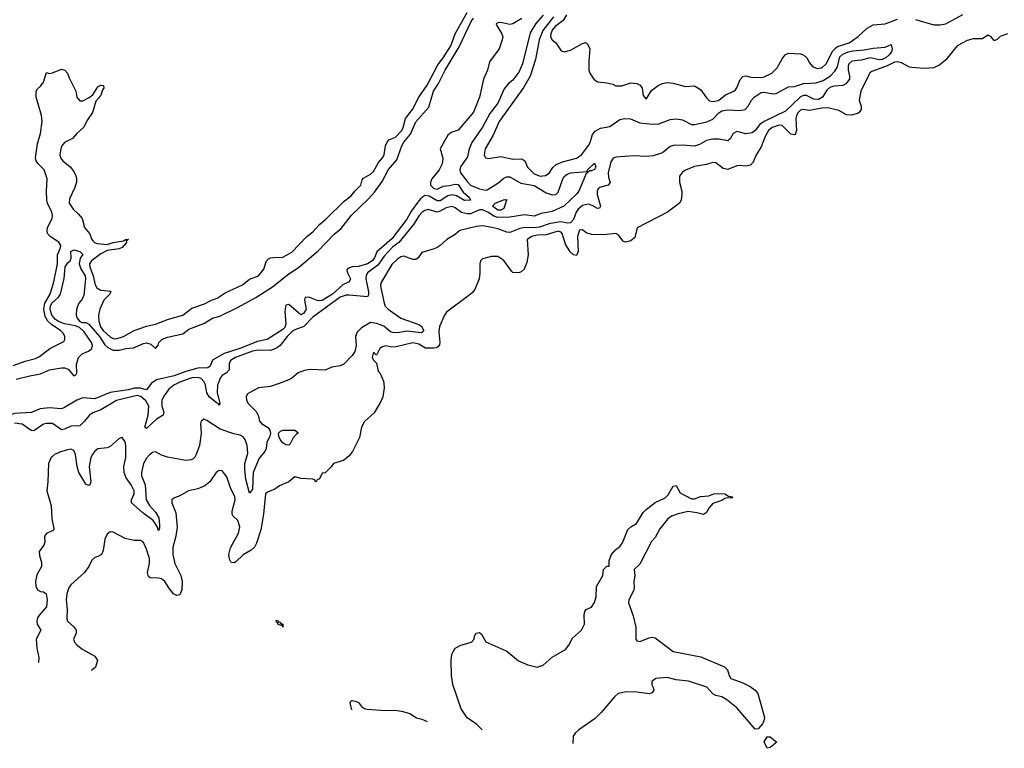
# Model space of a CAD drawing. Header units: inches. Extents: x 1934316 to 2140091, y 524953 to 667329.
# Tile 317 of 384: x 2090693 to 2097196, y 547589 to 552402. Entities that reach past the tile are written whole.
import ezdxf

# ---------------------------------------------------------------- set-up
doc = ezdxf.new("R2010")
doc.units = ezdxf.units.IN
doc.header["$MEASUREMENT"] = 0
doc.layers.add('C0594', color=7, linetype='Continuous')
doc.layers.add('C0595', color=7, linetype='Continuous')

msp = doc.modelspace()

# ---------------------------------------------------------------- linework, layer by layer
at = {"layer": 'C0594', "color": 5}
for points, elevation in [([(2091562.4, 550000), (2091560.9, 549999.1), (2091530, 549956.5), (2091487.9, 549967.9), (2091451.3, 549968.7), (2091410, 549957.1), (2091290, 549938.8), (2091190, 549898.5), (2091110, 549903.6), (2091070, 549889.3), (2090990, 549839.8), (2090970, 549832.3), (2090890, 549839.2), (2090828.4, 549831.6), (2090770, 549806.9), (2090658.2, 549801.8), (2090550, 549767.3), (2090490, 549759.6), (2090445.4, 549745.4), (2090401.3, 549738.7), (2090290, 549700.1), (2090155.2, 549664.8), (2090000, 549605.6)], 60), ([(2091733.5, 550000), (2091711.4, 549988.6), (2091678.3, 549961.7), (2091644.9, 549915.1), (2091632.3, 549887.7), (2091632.2, 549850), (2091645.1, 549810), (2091639.8, 549790), (2091597, 549763), (2091530, 549700.8), (2091518.6, 549710), (2091542.2, 549790), (2091545.9, 549850), (2091525.5, 549885.5), (2091492.4, 549912.4), (2091470, 549919), (2091450, 549915.9), (2091333.5, 549886.5), (2091230, 549825.1), (2091175.2, 549804.8), (2091151.5, 549788.5), (2091122, 549750), (2091090, 549719.3), (2091030, 549716.2), (2090990, 549697.8), (2090970, 549693.8), (2090910, 549734.1), (2090870, 549734.4), (2090850, 549731.1), (2090786.3, 549686.3), (2090768.7, 549688.7), (2090710, 549730.5), (2090657.8, 549737.8)], 80), ([(2092406.4, 550000), (2092350, 549978.6), (2092270, 549970.4), (2092198.1, 549930), (2092187.8, 549910), (2092190.5, 549890), (2092200.8, 549870), (2092254.5, 549814.5), (2092267.1, 549790), (2092276.9, 549750), (2092290, 549735.5), (2092329.6, 549709.6), (2092344.1, 549690), (2092348.5, 549670), (2092344.3, 549650), (2092324.5, 549610), (2092320.9, 549570), (2092313.2, 549550), (2092275, 549505), (2092234.5, 549410), (2092230, 549300.5), (2092210, 549274.7), (2092187.6, 549367.6), (2092179.1, 549430), (2092180, 549470), (2092200.4, 549539.6), (2092195.8, 549590), (2092182.9, 549630), (2092170, 549647.3), (2092150, 549658.2), (2092107.3, 549667.3), (2092017.2, 549697.2), (2091930, 549755), (2091910, 549762.6), (2091892.4, 549750), (2091887.5, 549732.5), (2091891.3, 549668.7), (2091880.8, 549590), (2091859.6, 549530), (2091850, 549511.8), (2091838.5, 549501.5), (2091825.8, 549494.2), (2091790, 549491), (2091670, 549512), (2091630, 549524.6), (2091590, 549547.4), (2091570, 549543.2), (2091550, 549528.4), (2091530, 549504.8), (2091511, 549470), (2091497.3, 549410), (2091498.5, 549390), (2091522.3, 549330), (2091529.2, 549230), (2091550, 549192.7), (2091591, 549150), (2091612.1, 549112.1), (2091617.1, 549062.9), (2091616.6, 549043.4), (2091610, 549025.1), (2091603.7, 549050), (2091574.7, 549094.7), (2091505.3, 549145.3), (2091430.8, 549210), (2091430.7, 549230), (2091448.9, 549270), (2091448.3, 549290), (2091430.2, 549330), (2091396.9, 549376.9), (2091383.6, 549410), (2091381.5, 549450), (2091394.1, 549510), (2091393.8, 549590), (2091390, 549614), (2091370, 549642.9), (2091350, 549635.6), (2091290, 549582.2), (2091270, 549575), (2091210, 549566.6), (2091190, 549552), (2091173, 549530), (2091163, 549510), (2091152.8, 549450), (2091162.2, 549350), (2091156.2, 549330), (2091150, 549324.1), (2091130, 549334.5), (2091083.2, 549410), (2091072.5, 549450), (2091062.5, 549530), (2091050, 549556.8), (2091030, 549565), (2091010, 549561.3), (2090969.2, 549550), (2090923.9, 549530), (2090901.8, 549510), (2090883.1, 549470), (2090878.8, 549350), (2090871.3, 549290), (2090900.5, 549190), (2090906, 549106), (2090919.3, 549040.7), (2090917.1, 549030), (2090871.1, 549008.9), (2090862, 548998), (2090856.2, 548983.8), (2090858.2, 548950), (2090852.9, 548930), (2090822.4, 548890), (2090823.7, 548863.7), (2090837, 548817), (2090836.9, 548790), (2090806, 548734), (2090797.5, 548690), (2090799.7, 548659.7), (2090810, 548635.3), (2090830, 548624), (2090850, 548623.1), (2090868.4, 548610), (2090875.5, 548570), (2090870, 548523.5), (2090824.2, 548470), (2090811.1, 548450), (2090805.2, 548430), (2090808, 548410), (2090831.8, 548370), (2090800.8, 548310), (2090806.7, 548250), (2090820.3, 548190), (2090818.2, 548156.6)], 120), ([(2093097.2, 550000), (2093101, 549970), (2093090.8, 549910), (2093079.1, 549880.9), (2093033.7, 549806.3), (2092970, 549748), (2092951, 549710), (2092936.8, 549643.2), (2092890.6, 549549.4), (2092870, 549522), (2092832, 549490), (2092764.7, 549470), (2092750, 549448), (2092710, 549408), (2092690, 549406), (2092674, 549370), (2092658, 549362), (2092651.6, 549348.4), (2092646, 549350), (2092642, 549362), (2092630, 549366), (2092551.1, 549371.1), (2092510, 549382), (2092470.9, 549349.1), (2092410, 549324), (2092379.3, 549300.7), (2092330, 549281.2), (2092316, 549270), (2092303.4, 549136.6), (2092286.8, 549033.2), (2092256.7, 548943.3), (2092243, 548917), (2092222.5, 548897.5), (2092170, 548867), (2092119.9, 548820.1), (2092110, 548813.2), (2092090, 548817.2), (2092078.7, 548838.7), (2092074.3, 548870), (2092086.3, 548913.7), (2092139, 549010), (2092147, 549053), (2092134.2, 549094.2), (2092103.2, 549123.2), (2092096.3, 549136.3), (2092095.8, 549155.8), (2092116.8, 549230), (2092114.5, 549250), (2092086, 549310), (2092061.6, 549381.6), (2092030, 549421.2), (2092010, 549425.2), (2091990, 549412), (2091947.9, 549350), (2091916.8, 549323.2), (2091870, 549302.4), (2091808.4, 549290), (2091750, 549257.6), (2091715.3, 549244.7), (2091697.1, 549230), (2091698, 549210), (2091725.3, 549145.3), (2091732.9, 549050), (2091725.2, 548990), (2091703.8, 548916.2), (2091705.4, 548870), (2091717.2, 548810), (2091758.3, 548730), (2091766.3, 548690), (2091764.9, 548635.1), (2091750, 548602.7), (2091730, 548598), (2091710, 548609.4), (2091682.2, 548642.2), (2091651.1, 548690), (2091630, 548708.2), (2091610, 548714), (2091555.1, 548715.1), (2091544.2, 548724.2), (2091537.7, 548750), (2091550.7, 548810), (2091550, 548842), (2091530, 548905.2), (2091510, 548949.3), (2091490, 548962.7), (2091450, 548961.2), (2091390, 548975.1), (2091310, 549017), (2091290, 549018), (2091270, 549002.7), (2091256.4, 548970), (2091245.3, 548894.7), (2091234, 548870), (2091210, 548855.1), (2091190, 548849.4), (2091170, 548832.7), (2091150.4, 548790), (2091122, 548750), (2091031.8, 548670), (2091018.7, 548650), (2091004.4, 548610), (2091000.4, 548570), (2091006.4, 548506.4), (2091005.1, 548445.1), (2091007.8, 548430), (2091050.7, 548390.7), (2091066.5, 548370), (2091065.8, 548350), (2091048.4, 548310), (2091055.2, 548290), (2091072.9, 548270), (2091110, 548242), (2091190, 548198), (2091206.4, 548170), (2091194.5, 548125.5), (2091170, 548104.7), (2091166.1, 548103.8)], 140), ([(2092003, 550000), (2091998.7, 549990), (2091998, 549938), (2092015.9, 549870), (2092010, 549854.5), (2092005.6, 549865.6), (2091990, 549872.8), (2091944.1, 549910), (2091930, 549937.7), (2091920.6, 549990), (2091915.7, 550000)], 80), ([(2093747, 547711.7), (2093710, 547748.7), (2093649.3, 547789.3), (2093608.7, 547850), (2093554, 548010), (2093544, 548070), (2093542, 548170), (2093548, 548210), (2093569.3, 548250.7), (2093606, 548270), (2093678, 548290), (2093695.3, 548310), (2093698, 548330), (2093708, 548350), (2093730, 548354), (2093743.6, 548343.6), (2093771.6, 548291.6), (2093910, 548231), (2093987.3, 548167.3), (2094050, 548141), (2094110, 548124.7), (2094150, 548138.8), (2094209.7, 548190.3), (2094298, 548242), (2094319, 548270), (2094343.2, 548316.8), (2094404, 548370), (2094424, 548410), (2094421.2, 548470), (2094426.3, 548493.7), (2094434.6, 548505.4), (2094470, 548522), (2094490, 548551.3), (2094500.5, 548590), (2094502.6, 548657.4), (2094545.6, 548730), (2094550, 548771), (2094570, 548791.3), (2094587.3, 548792.7), (2094586.6, 548830), (2094602.9, 548870), (2094630, 548902), (2094657.6, 548922.4), (2094674.2, 548945.8), (2094710, 549034), (2094730, 549053), (2094766.6, 549073.4), (2094810, 549146), (2094830, 549166.8), (2094890, 549213), (2094957, 549243), (2094977, 549263), (2095010, 549320.7), (2095030, 549324.7), (2095056.3, 549276.3), (2095130, 549237.3), (2095150, 549236.3), (2095190, 549252.2), (2095244.1, 549255.9), (2095278, 549270), (2095307.2, 549272.8), (2095351.3, 549270), (2095374, 549254), (2095402, 549250), (2095398, 549242), (2095370, 549244), (2095350, 549239), (2095330, 549226), (2095270, 549205.2), (2095244.1, 549175.9), (2095230, 549146), (2095210, 549133.2), (2095165.4, 549145.4), (2095107.3, 549152.7), (2095041.1, 549138.9), (2094998.3, 549121.7), (2094974.7, 549105.3), (2094922, 549038), (2094890, 548982.7), (2094865.8, 548954.2), (2094790, 548806), (2094751, 548770), (2094756.3, 548730), (2094750.4, 548689.6), (2094751.4, 548650), (2094747.2, 548630), (2094716.5, 548570), (2094714.9, 548550), (2094744.8, 548464.8), (2094763.2, 548390), (2094763.1, 548310), (2094770, 548299.1), (2094790, 548294.4), (2094850, 548318.9), (2094870, 548322.3), (2094890, 548317.8), (2095010, 548228.4), (2095192.6, 548192.6), (2095347.5, 548127.5), (2095368.5, 548108.5), (2095379.3, 548070), (2095390, 548050.8), (2095470, 548022), (2095516.9, 547996.9), (2095550, 547974), (2095567.2, 547950), (2095611.9, 547791.9), (2095608.2, 547770), (2095598.4, 547750), (2095570, 547718.4), (2095550, 547716), (2095430, 547857), (2095363.6, 547910), (2095330, 547928.3), (2095290, 547938.9), (2095270, 547949.6), (2095232, 547992), (2095110, 548033.3), (2095030, 548042), (2094970, 548056.3), (2094894, 548050), (2094867.7, 548030), (2094868.1, 548008.1), (2094878, 547990), (2094882, 547970), (2094866, 547954), (2094850, 547949), (2094770, 547959.8), (2094698.6, 547961.4), (2094646.7, 547950), (2094621.1, 547930), (2094533.8, 547826.2), (2094494.2, 547785.8), (2094386, 547710), (2094362.3, 547690), (2094349.3, 547670), (2094345.4, 547620.7)], 140), ([(2092886.3, 547842.4), (2092875.3, 547890), (2092880.2, 547899.8), (2092890, 547904.7), (2092918, 547898), (2092930.7, 547890.7), (2092950, 547864.7), (2092970, 547851.3), (2092987.1, 547847.1), (2093110, 547838), (2093170, 547841), (2093215.3, 547835.3), (2093270, 547818), (2093314, 547790), (2093350, 547782), (2093384, 547766.8)], 140)]:
    msp.add_lwpolyline(points, dxfattribs=dict(at, elevation=elevation))
for points, elevation in [([(2092470, 549591), (2092450, 549593.1), (2092430, 549606.4), (2092413.5, 549630), (2092404, 549650), (2092402.8, 549670), (2092414.9, 549685.1), (2092430, 549691.1), (2092510, 549690.9), (2092530, 549674.4), (2092532.4, 549670), (2092518.2, 549661.8), (2092499, 549641), (2092479.2, 549600.8)], 120), ([(2092402, 548422), (2092410, 548424.7), (2092415.9, 548415.9), (2092430.6, 548410), (2092430, 548389.6), (2092426, 548406), (2092418.8, 548401.2), (2092399, 548410), (2092399, 548419), (2092390, 548422), (2092386.6, 548433.4), (2092390, 548436), (2092402, 548430)], 140), ([(2095630, 547589), (2095610, 547632), (2095630, 547664.7), (2095650, 547664.7), (2095694, 547630), (2095650, 547595.3)], 140)]:
    msp.add_lwpolyline(points, close=True, dxfattribs=dict(at, elevation=elevation))
at = {"layer": 'C0595', "color": 5}
for points, elevation in [([(2090650, 550117.6), (2090730, 550146.3), (2090796.6, 550163.4), (2090822.9, 550177.1), (2090891.2, 550230), (2090984.5, 550275.5), (2090991.9, 550290), (2090990.6, 550309.4), (2090982.3, 550330), (2090963.1, 550350), (2090906.3, 550386.3), (2090878.9, 550410), (2090861.2, 550441.2), (2090853.1, 550490), (2090859.2, 550530), (2090894, 550590), (2090918.5, 550670), (2090942.3, 550790), (2090942, 550850), (2090960.1, 550890), (2090964.2, 550910), (2090952.6, 550932.6), (2090893.3, 550970), (2090877.3, 550990), (2090873.7, 551010), (2090877.3, 551030), (2090908.1, 551090), (2090910.2, 551110), (2090905.3, 551130), (2090876.9, 551190), (2090873, 551210), (2090870.4, 551270), (2090875.4, 551350), (2090854.7, 551410), (2090812.2, 551452.2), (2090801.9, 551470), (2090798.2, 551490), (2090810, 551582.8), (2090831.1, 551650), (2090841.4, 551730), (2090837.1, 551770), (2090802.5, 551890), (2090801.2, 551930), (2090810, 551946.5), (2090833.5, 551966.5), (2090851.2, 551990), (2090870, 552053), (2090887.9, 552047.9), (2090910, 552051.7), (2090970, 552075.1), (2090992, 552070), (2091008.3, 552050), (2091019.2, 552019.2), (2091064.4, 551930), (2091071.5, 551890), (2091090, 551867.2), (2091110, 551865.6), (2091151.9, 551888.1), (2091175.1, 551904.9), (2091210, 551958.9), (2091230, 551968.8), (2091247.5, 551967.5), (2091248.8, 551950), (2091240.7, 551939.3), (2091230, 551900.9), (2091196.5, 551863.5), (2091174.6, 551790), (2091139.9, 551740.1), (2091115.2, 551690), (2091069.6, 551650.4), (2091042.7, 551617.3), (2090990.1, 551590), (2090979.7, 551580.3), (2090971.3, 551570), (2090964.7, 551550), (2090959.2, 551510), (2090963.4, 551490), (2090977.5, 551470), (2091025.7, 551430), (2091050, 551400.1), (2091064.8, 551370), (2091068.4, 551351.6), (2091067.7, 551330), (2091055.7, 551290), (2091021.9, 551218.1), (2091020.3, 551190), (2091045.2, 551150), (2091079.9, 551119.9), (2091104.7, 551090), (2091120.8, 551030), (2091154.4, 550990), (2091169.7, 550949.7), (2091178.4, 550938.4), (2091186.8, 550930), (2091204.2, 550924.2), (2091270, 550916.4), (2091310, 550930.6), (2091378.4, 550941.6), (2091390.9, 550950.9), (2091411.7, 550951.7), (2091402.7, 550942.7), (2091396, 550944), (2091397.7, 550930), (2091370, 550897.7), (2091350, 550887.8), (2091270, 550877.2), (2091230, 550856.3), (2091192.9, 550830), (2091167.8, 550810), (2091154.1, 550790), (2091155.5, 550770), (2091178.7, 550710), (2091191.4, 550650), (2091201.7, 550630), (2091230, 550615.8), (2091294.9, 550610), (2091288.3, 550590), (2091247.7, 550550), (2091222.9, 550490), (2091213, 550450), (2091215.8, 550410), (2091229, 550370), (2091243.9, 550350), (2091290, 550306.7), (2091310, 550295.6), (2091330, 550294.8), (2091379.2, 550310), (2091449.9, 550350.1), (2091530, 550377.1), (2091590, 550390.1), (2091675.7, 550424.3), (2091770, 550451.2), (2091830, 550495.7), (2091914.1, 550525.9), (2091959.7, 550550), (2091996.9, 550563.1), (2092050, 550597), (2092164.4, 550650), (2092211.8, 550688.2), (2092269.9, 550710.1), (2092306.2, 550753.8), (2092323.3, 550810), (2092337.2, 550822.8), (2092350, 550829.7), (2092370, 550832.3), (2092430, 550834.4), (2092490, 550866), (2092590, 550970.3), (2092630, 551001.5), (2092672.3, 551050), (2092716.1, 551083.9), (2092836.9, 551203.1), (2092882.2, 551237.8), (2092908, 551272), (2092946, 551310), (2092955.4, 551344.6), (2092964.1, 551355.9), (2093010, 551382), (2093030, 551400.5), (2093062.1, 551457.9), (2093089.9, 551490.1), (2093099.7, 551510), (2093108.3, 551570), (2093122.4, 551597.6), (2093130.9, 551609.1), (2093174.2, 551625.8), (2093216.6, 551670), (2093226.5, 551690), (2093240.5, 551750), (2093287.9, 551810), (2093328.9, 551891.1), (2093385.3, 551970), (2093455.3, 552104.7), (2093490.3, 552149.7), (2093539.6, 552230), (2093569.9, 552310), (2093648.9, 552450)], 80), ([(2090670, 550027.2), (2090759.5, 550050), (2090830, 550061.9), (2090890, 550090.1), (2090970, 550103.5), (2090990, 550102.4), (2091013.3, 550093.3), (2091050, 550050.7), (2091064.7, 550055.3), (2091069.5, 550070.5), (2091067.3, 550127.3), (2091081.7, 550170), (2091105.1, 550194.9), (2091147.1, 550212.9), (2091170.4, 550229.6), (2091174.5, 550250), (2091166.9, 550270), (2091119.6, 550339.6), (2091089, 550369), (2091060.6, 550380.6), (2090990, 550392.5), (2090950, 550407.5), (2090930, 550421.9), (2090906.3, 550450), (2090894.9, 550490), (2090896.2, 550510), (2090905.9, 550530), (2090949.2, 550570), (2090962.3, 550590), (2090987.3, 550692.7), (2090993.4, 550770), (2091010, 550796.5), (2091026, 550810), (2091033.6, 550826.4), (2091030, 550870.6), (2091050, 550882.6), (2091090.6, 550870), (2091110.2, 550850.2), (2091093.3, 550826.7), (2091085.4, 550790), (2091097.4, 550757.4), (2091126.2, 550710), (2091128.5, 550690), (2091117.4, 550582.6), (2091104.6, 550555.4), (2091084.4, 550530), (2091069, 550490), (2091066.5, 550450), (2091072.4, 550430), (2091090, 550408.8), (2091103, 550403), (2091130, 550401), (2091150, 550391.8), (2091220.8, 550310), (2091254.7, 550254.7), (2091275.9, 550235.9), (2091310, 550219.2), (2091350, 550218.3), (2091394, 550230), (2091444.5, 550235.5), (2091510, 550264.2), (2091530, 550266.9), (2091559, 550259), (2091590, 550231), (2091607.3, 550252.7), (2091612.8, 550270), (2091631.5, 550290), (2091670, 550304.5), (2091770, 550327.6), (2091810, 550357.7), (2091910, 550395), (2091966.6, 550430), (2092015.4, 550444.6), (2092136.6, 550503.4), (2092253.4, 550566.6), (2092362.9, 550637.1), (2092470, 550723.5), (2092535.3, 550764.7), (2092664.4, 550875.6), (2092770, 550984.5), (2092816.3, 551023.7), (2092883.7, 551110), (2092999.6, 551220.4), (2093037.1, 551262.9), (2093086.8, 551333.2), (2093130, 551413.1), (2093183.4, 551476.6), (2093217.1, 551570), (2093230, 551593), (2093274.6, 551645.4), (2093310, 551727.3), (2093395.5, 551824.5), (2093425.8, 551930), (2093460.2, 551979.8), (2093502.2, 552070), (2093596.6, 552223.4), (2093675, 552390), (2093690, 552411.4)], 60), ([(2094010, 552410.6), (2093950, 552374.2), (2093930, 552369.6), (2093870, 552382.7), (2093850, 552382), (2093842.8, 552377.2), (2093841, 552370), (2093878, 552310), (2093883, 552290), (2093880.4, 552270), (2093859.3, 552210), (2093795.4, 552124.6), (2093782.8, 552070), (2093756.2, 552010), (2093730.9, 551890), (2093690, 551791.8), (2093590, 551671.8), (2093543, 551657), (2093519.8, 551640.2), (2093471, 551550), (2093487.8, 551487.8), (2093484.5, 551450), (2093462.8, 551410), (2093415.6, 551350), (2093405.5, 551330), (2093406, 551310), (2093427.7, 551287.7), (2093450, 551283.6), (2093490, 551303.5), (2093530, 551306.2), (2093570, 551316.4), (2093590, 551313.4), (2093622.8, 551262.8), (2093661.5, 551230), (2093670.6, 551210), (2093630, 551208.7), (2093578.2, 551238.2), (2093550, 551244.6), (2093521.8, 551238.2), (2093470, 551205), (2093450, 551206.5), (2093397.6, 551237.6), (2093370, 551240.6), (2093362.6, 551237.4), (2093340.3, 551219.7), (2093323, 551197), (2093280.5, 551139.5), (2093250, 551085.2), (2093150, 550953.6), (2093050.8, 550869.2), (2093035.4, 550830), (2093020.4, 550810), (2092990, 550790.5), (2092931.9, 550771.9), (2092890, 550769.3), (2092860.5, 550759.5), (2092854.8, 550750), (2092858.4, 550730), (2092877.8, 550690), (2092868.5, 550670), (2092828.2, 550651.8), (2092758.9, 550590), (2092690, 550548.2), (2092664.2, 550544.2), (2092610, 550567.6), (2092582.8, 550570), (2092576.7, 550563.3), (2092574.6, 550550), (2092584.6, 550490), (2092570, 550464.2), (2092550, 550452.8), (2092470, 550520.5), (2092450, 550516), (2092444.2, 550475.8), (2092450.7, 550390), (2092444.6, 550370), (2092430, 550354.8), (2092328.4, 550290), (2092263.1, 550276.9), (2092147.6, 550230), (2092042.5, 550197.5), (2091966.5, 550153.5), (2091950, 550113.6), (2091936.5, 550103.5), (2091870, 550100.8), (2091790, 550078.3), (2091713.1, 550050), (2091596.9, 550023.1), (2091562.4, 550000)], 60), ([(2094150, 552432.6), (2094102.4, 552377.6), (2094065, 552315), (2094013.3, 552110), (2093990, 552055.8), (2093950, 552003.1), (2093920.3, 551979.7), (2093893.5, 551946.5), (2093850, 551849.9), (2093797.4, 551782.6), (2093750, 551692.6), (2093679, 551590), (2093662.4, 551550), (2093650, 551497.1), (2093604.1, 551430), (2093600.3, 551410), (2093604.1, 551390), (2093650.2, 551330.2), (2093670.3, 551310.3), (2093730, 551284.5), (2093770, 551275.9), (2093780.6, 551279.4), (2093850, 551321.9), (2093890, 551354.9), (2093910, 551364.2), (2093930, 551364), (2094002.6, 551322.6), (2094090, 551306.7), (2094170, 551259.2), (2094210, 551245.3), (2094233.1, 551246.9), (2094250, 551262.3), (2094279.7, 551350), (2094290, 551367), (2094310, 551381.8), (2094331.5, 551390), (2094439.4, 551399.4), (2094444.9, 551390), (2094434.4, 551385.6), (2094385.5, 551270), (2094370.1, 551250), (2094285.9, 551170), (2094210, 551135.8), (2094137.5, 551122.5), (2094090, 551103.8), (2094027.3, 551112.7), (2093930, 551097.5), (2093850, 551095.5), (2093824.8, 551104.8), (2093790, 551128.1), (2093750, 551146.4), (2093730, 551146.7), (2093670, 551120.5), (2093650, 551119.3), (2093610, 551128.7), (2093570, 551159.3), (2093550, 551167.4), (2093510, 551159.7), (2093470, 551136.4), (2093450, 551130.8), (2093390, 551148.3), (2093370, 551142.7), (2093350, 551129.3), (2093331.2, 551108.8), (2093293.8, 551050), (2093196.7, 550930), (2093158.5, 550901.5), (2093099.3, 550840.7), (2093058.3, 550781.7), (2092991.2, 550730), (2092980.7, 550710), (2092979.3, 550690), (2092995.9, 550604.1), (2092995.9, 550584.1), (2092990, 550571.7), (2092870, 550583.4), (2092850, 550581.9), (2092810, 550568.8), (2092630, 550437.7), (2092570, 550376.5), (2092510, 550354.2), (2092490, 550340.5), (2092459.2, 550310), (2092412.7, 550250), (2092390, 550232.5), (2092350, 550217.9), (2092270, 550219.6), (2092230, 550211.7), (2092119.1, 550170), (2092085.4, 550150), (2092076.4, 550130), (2092076.9, 550090), (2092059.2, 550070), (2092030, 550051.8), (2092020.3, 550039.7), (2092003, 550000)], 80), ([(2094219.8, 552420.2), (2094148.9, 552330), (2094125, 552270), (2094099.6, 552140.4), (2094065.7, 552030), (2094023, 551957), (2093860.5, 551730), (2093820.7, 551639.3), (2093768, 551550), (2093760.6, 551510), (2093770, 551490.4), (2093790, 551486.4), (2093870, 551497.5), (2093950, 551480.7), (2094010, 551483.9), (2094029.1, 551469.1), (2094047.2, 551427.2), (2094090, 551384.1), (2094130, 551369.2), (2094166.5, 551373.5), (2094190, 551388), (2094214.1, 551425.9), (2094235.3, 551444.7), (2094277.6, 551462.4), (2094370, 551488.3), (2094403.9, 551510), (2094450, 551570.6), (2094460.9, 551590), (2094476.7, 551643.3), (2094494.7, 551665.3), (2094530, 551685.3), (2094590, 551695.8), (2094657.8, 551742.2), (2094690, 551750), (2094727.9, 551747.9), (2094790, 551720.5), (2094871.5, 551711.5), (2094915.2, 551715.2), (2094990, 551742.3), (2095030, 551748), (2095070, 551740.3), (2095130, 551710), (2095150, 551710.3), (2095231.8, 551728.2), (2095270, 551744.5), (2095310, 551787.5), (2095330, 551799.9), (2095370, 551807.7), (2095450, 551802.8), (2095485, 551810), (2095503.8, 551830), (2095526.9, 551870), (2095544, 551890), (2095590, 551920.4), (2095610, 551924), (2095670, 551911.5), (2095690, 551914.2), (2095770, 551958.5), (2095810, 551961.7), (2095870, 551981.2), (2095954.5, 551985.5), (2095999, 552001), (2096048.2, 552031.8), (2096077.3, 552062.7), (2096093.5, 552090), (2096110, 552156.7), (2096130, 552175.3), (2096165.7, 552190), (2096196.8, 552196.8), (2096270, 552202.5), (2096330, 552214.8), (2096410, 552219.9), (2096450, 552238.3), (2096454.6, 552210), (2096450.1, 552190), (2096435.7, 552170), (2096414.2, 552150), (2096390, 552138.8), (2096370, 552137), (2096310, 552149.6), (2096250, 552135.1), (2096190, 552127.9), (2096170, 552110.5), (2096164.6, 552095.4), (2096164.6, 552070), (2096174.8, 552030), (2096173.2, 552010), (2096150, 551977.6), (2096130, 551966.8), (2096070, 551962.5), (2096044.7, 551955.3), (2096023.5, 551936.5), (2095995.4, 551890), (2095970, 551875.7), (2095938.4, 551878.4), (2095890, 551901.9), (2095870, 551901.5), (2095850, 551892.5), (2095750, 551798.9), (2095609.9, 551730.1), (2095582.2, 551710), (2095550.5, 551669.5), (2095530, 551655.5), (2095489.2, 551649.2), (2095430, 551663), (2095405.1, 551650), (2095384.9, 551615.1), (2095370, 551601), (2095312.3, 551612.3), (2095270, 551613), (2095230, 551603.5), (2095182.3, 551577.7), (2095150, 551566), (2095070, 551574.2), (2095010, 551571.7), (2094990, 551564.3), (2094937.8, 551522.2), (2094876.6, 551503.4), (2094830, 551498.1), (2094750, 551501.9), (2094630, 551494.3), (2094612.4, 551487.6), (2094597.3, 551462.7), (2094580.7, 551390), (2094582.4, 551362.4), (2094593.1, 551326.9), (2094579, 551310), (2094525.5, 551294.5), (2094514.8, 551285.2), (2094507.3, 551270), (2094507.9, 551247.9), (2094530, 551169.4), (2094522.2, 551157.8), (2094510, 551154.5), (2094475, 551175), (2094450, 551182.7), (2094410, 551174.2), (2094381.6, 551150), (2094368.7, 551130), (2094350, 551082.2), (2094330, 551060.3), (2094310, 551059.1), (2094270, 551067.4), (2094250, 551065.4), (2094190, 551054.8), (2094127.3, 551032.7), (2094088, 551028), (2094030, 551029.2), (2093996.3, 551023.7), (2093930, 550997.6), (2093910, 550998.3), (2093850, 551020.8), (2093811, 551030), (2093750, 551039.8), (2093710, 551036.9), (2093599.5, 551010), (2093570, 550983.5), (2093514.9, 550950), (2093470, 550909.7), (2093450, 550898), (2093430, 550887.8), (2093350, 550865.2), (2093323.8, 550830), (2093310, 550818.7), (2093290, 550817.2), (2093230, 550840.3), (2093210, 550836.1), (2093190, 550823.2), (2093150, 550784.7), (2093082.1, 550670), (2093076.8, 550650), (2093077.8, 550630), (2093100.3, 550530), (2093107.8, 550510), (2093125.9, 550490), (2093210, 550431), (2093330, 550388.3), (2093350, 550374.9), (2093361.2, 550350), (2093358.5, 550341.5), (2093347, 550333), (2093250, 550344.1), (2093190, 550334.3), (2093155.1, 550335.1), (2093141.3, 550341.3), (2093097.6, 550377.6), (2093050, 550396), (2093010, 550400.9), (2092950, 550367.2), (2092922.1, 550337.9), (2092911.1, 550310), (2092914.4, 550250), (2092907.2, 550210), (2092890, 550183), (2092833.3, 550126.7), (2092810, 550116.2), (2092753.8, 550106.2), (2092710, 550086), (2092611.5, 550091.5), (2092574.3, 550085.7), (2092532.2, 550070), (2092490, 550034.3), (2092470, 550024.1), (2092406.4, 550000)], 120), ([(2094305.1, 552434.9), (2094281.9, 552398.1), (2094230, 552357.1), (2094210, 552333.4), (2094201.1, 552310), (2094199.7, 552290), (2094209.3, 552269.3), (2094234, 552250), (2094270, 552196), (2094290, 552191), (2094330, 552201), (2094410, 552244.7), (2094430, 552251.3), (2094443.6, 552243.6), (2094458, 552210), (2094451, 552130), (2094451.3, 552070), (2094458, 552050), (2094484.7, 552010), (2094510, 551991.3), (2094570, 551986), (2094610, 551976), (2094630, 551966), (2094650, 551964.7), (2094670, 551964.7), (2094730, 551984.7), (2094770, 551981), (2094791.3, 551970), (2094804.7, 551950), (2094810, 551902), (2094830, 551878), (2094865.6, 551934.4), (2094910, 551966.8), (2094938.6, 551981.4), (2094970, 551986.8), (2095010, 551982.8), (2095090, 551961), (2095150, 551966), (2095190, 551941), (2095230, 551886), (2095250, 551866), (2095270, 551861), (2095307.7, 551867.7), (2095354.2, 551905.8), (2095410, 551930.8), (2095420.1, 551939.9), (2095430, 551951.3), (2095451.9, 552008.1), (2095470, 552026.8), (2095490, 552030.6), (2095523.1, 552023.1), (2095590, 552019.5), (2095610, 552024.2), (2095660.7, 552050), (2095696.6, 552083.4), (2095730, 552144), (2095749.5, 552170), (2095770, 552180.7), (2095850, 552177.6), (2095870, 552170.4), (2095891.2, 552151.2), (2095910, 552116.3), (2095930, 552092.7), (2095959.9, 552079.9), (2095990, 552084.7), (2096019.2, 552110), (2096064.3, 552195.7), (2096083.1, 552216.9), (2096095.2, 552224.8), (2096170.9, 552250), (2096230, 552291.7), (2096290, 552345.5), (2096330, 552367.9), (2096410, 552375.8), (2096490, 552406.2)], 140), ([(2096610, 552403), (2096730, 552368.8), (2096771, 552369), (2096810, 552375.3), (2096923, 552437)], 140), ([(2097216.9, 552310), (2097168.7, 552291.2), (2097150, 552271.6), (2097134.4, 552265.6), (2097130, 552264.5), (2097110, 552289.6), (2097090, 552299.3), (2097050, 552276.4), (2096990, 552276.4), (2096950, 552264.2), (2096885.3, 552230), (2096810, 552138), (2096770, 552104.5), (2096730, 552085.1), (2096670, 552079.5), (2096586.2, 552086.2), (2096570, 552089.6), (2096518, 552118), (2096490, 552124.8), (2096470, 552120.8), (2096422.7, 552097.3), (2096320.9, 552059.1), (2096308.8, 552051.2), (2096300.9, 552039.1), (2096249.2, 551930), (2096238, 551870), (2096250.3, 551830), (2096251.7, 551810), (2096238.4, 551790), (2096230, 551785.3), (2096190, 551772.2), (2096153.4, 551773.4), (2096102.9, 551802.9), (2096030, 551820.4), (2095990, 551818), (2095910, 551803.5), (2095864.9, 551810), (2095850, 551803.9), (2095834.3, 551790), (2095823.2, 551770), (2095819.7, 551750), (2095824.7, 551670), (2095815, 551645), (2095810, 551641.3), (2095786.6, 551646.6), (2095730, 551704), (2095710, 551706), (2095662.6, 551690), (2095639.5, 551670), (2095616.3, 551630), (2095590, 551562), (2095557.3, 551510), (2095538.4, 551461.6), (2095519.3, 551440.7), (2095490, 551434.5), (2095450, 551439.7), (2095430, 551436.9), (2095370, 551411.6), (2095339.7, 551419.7), (2095290, 551457), (2095270, 551458), (2095230, 551445.2), (2095150, 551433.2), (2095090.9, 551409.1), (2095070, 551395.3), (2095051.1, 551368.9), (2095051, 551330), (2095066, 551270), (2095066.8, 551250), (2095061, 551210), (2095050.8, 551190), (2094971, 551130), (2094772, 551028), (2094756.9, 550963.1), (2094730, 550940.7), (2094693.6, 550933.6), (2094678.3, 550938.3), (2094650, 550977.6), (2094630, 550990.9), (2094550, 550982), (2094470, 550982.7), (2094434.4, 550994.4), (2094410, 551013.6), (2094390, 551011.3), (2094377.6, 550970), (2094380.8, 550870), (2094370, 550845.1), (2094350, 550849.7), (2094328.3, 550868.3), (2094298.5, 550918.5), (2094277, 550990), (2094270, 550998.6), (2094250, 551006.2), (2094170, 550980.8), (2094110, 550977.9), (2094076.3, 550970), (2094044.9, 550950), (2094050.4, 550850), (2094042, 550798), (2094025.8, 550754.2), (2094004.4, 550735.6), (2093990, 550729.2), (2093950, 550733.3), (2093940.6, 550740.6), (2093890, 550811.8), (2093850, 550837.6), (2093810, 550838.7), (2093750, 550822.7), (2093737.3, 550810), (2093732.7, 550790), (2093732.8, 550730), (2093727.8, 550690), (2093699, 550621), (2093682, 550598), (2093659.9, 550580.1), (2093511.3, 550470), (2093498, 550450), (2093464.9, 550375.1), (2093462.4, 550337.6), (2093468.9, 550271.1), (2093466.6, 550253.4), (2093457.6, 550242.4), (2093445.5, 550234.5), (2093428.2, 550231.8), (2093372.9, 550232.9), (2093330, 550259.2), (2093290, 550268.2), (2093179.8, 550240.2), (2093150, 550239), (2093110, 550248.7), (2093090, 550242), (2093072, 550230), (2093050, 550186), (2093030, 550206), (2093022, 550170), (2093030, 550154), (2093050, 550134), (2093061, 550081), (2093072, 550070), (2093095.3, 550015.3), (2093097.2, 550000)], 140), ([(2091915.7, 550000), (2091910, 550011.5), (2091892.5, 550032.5), (2091870, 550039.6), (2091830, 550035.6), (2091750, 550008.5), (2091733.5, 550000)], 80)]:
    msp.add_lwpolyline(points, dxfattribs=dict(at, elevation=elevation))
for points, elevation in [([(2094450, 551396.2), (2094440.8, 551400.8), (2094443.8, 551410), (2094490, 551454.6), (2094498.1, 551430), (2094490, 551412), (2094470, 551404), (2094457.1, 551402.9)], 80), ([(2093908.9, 551210.8), (2093890, 551154.5), (2093870, 551143.7), (2093850, 551143.6), (2093815.1, 551170), (2093834.5, 551190), (2093894.4, 551214.4)], 60), ([(2093908.9, 551210.8), (2093909.3, 551210.7), (2093910, 551214)], 60)]:
    msp.add_lwpolyline(points, close=True, dxfattribs=dict(at, elevation=elevation))

doc.saveas('drawing.dxf')
